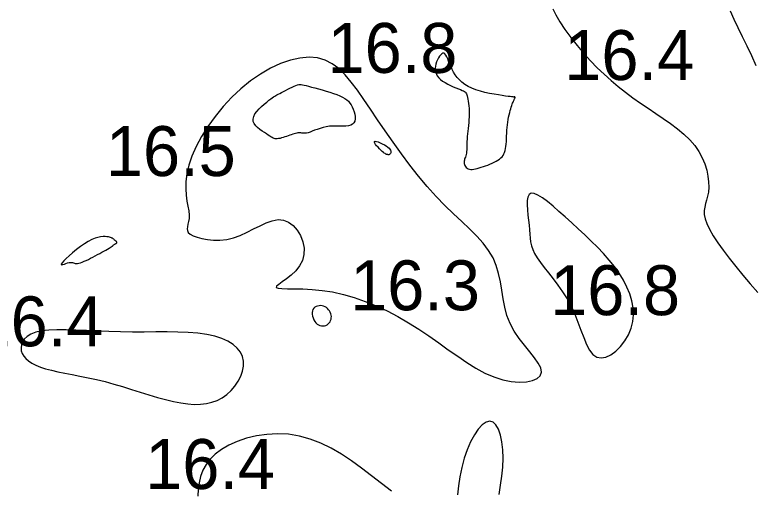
# Model space of a CAD drawing. Extents: x 3040093 to 3056816, y 408076 to 509144.
# Drawn here: x 3045791.8 to 3045865.8, y 434699 to 434746.6 of the extents above; entities that cross this region are included whole.
import ezdxf

# ---------------------------------------------------------------- set-up
doc = ezdxf.new("R2010")
doc.units = 0
doc.layers.add('V-CHAN-CONT-EL17', color=7, linetype='Continuous')
doc.layers.add('V-TOPO-SOUN-0610', color=7, linetype='Continuous')

msp = doc.modelspace()

# ---------------------------------------------------------------- linework, layer by layer
at = {"layer": 'V-CHAN-CONT-EL17'}
for points in [[(3045845.766, 434747.197), (3045846.056, 434746.582), (3045846.465, 434745.88), (3045846.971, 434745.116), (3045847.552, 434744.319), (3045848.185, 434743.516), (3045848.848, 434742.732), (3045849.522, 434741.991), (3045850.205, 434741.293), (3045850.897, 434740.634), (3045851.599, 434740.009), (3045852.313, 434739.413), (3045853.038, 434738.843), (3045853.777, 434738.293), (3045854.529, 434737.759), (3045855.294, 434737.238), (3045856.061, 434736.722), (3045856.816, 434736.209), (3045857.547, 434735.693), (3045858.242, 434735.169), (3045858.886, 434734.631), (3045859.467, 434734.076), (3045859.972, 434733.498), (3045860.392, 434732.894), (3045860.728, 434732.274), (3045860.987, 434731.649), (3045861.176, 434731.03), (3045861.299, 434730.428), (3045861.363, 434729.854), (3045861.374, 434729.32), (3045861.338, 434728.838), (3045861.263, 434728.412), (3045861.166, 434728.032), (3045861.066, 434727.677), (3045860.981, 434727.331), (3045860.93, 434726.975), (3045860.933, 434726.592), (3045861.009, 434726.163), (3045861.175, 434725.671), (3045861.447, 434725.102), (3045861.818, 434724.46), (3045862.278, 434723.757), (3045862.816, 434723.001), (3045863.421, 434722.203), (3045864.081, 434721.371), (3045864.788, 434720.516), (3045865.529, 434719.647), (3045866.292, 434718.772)], [(3045866.122, 434741.483), (3045865.687, 434742.498), (3045865.234, 434743.469), (3045864.777, 434744.399), (3045864.334, 434745.289), (3045863.92, 434746.141), (3045863.55, 434746.954)], [(3045840.365, 434698.532), (3045840.511, 434699.448), (3045840.644, 434700.368), (3045840.737, 434701.28), (3045840.768, 434702.17), (3045840.737, 434703.016), (3045840.646, 434703.795), (3045840.5, 434704.485), (3045840.303, 434705.062), (3045840.057, 434705.504), (3045839.767, 434705.786), (3045839.437, 434705.887), (3045839.072, 434705.79), (3045838.684, 434705.511), (3045838.286, 434705.071), (3045837.892, 434704.493), (3045837.516, 434703.799), (3045837.171, 434703.012), (3045836.87, 434702.153), (3045836.627, 434701.246), (3045836.449, 434700.313), (3045836.317, 434699.385), (3045836.206, 434698.495)], [(3045829.589, 434698.855), (3045828.599, 434699.634), (3045827.603, 434700.411), (3045826.601, 434701.167), (3045825.591, 434701.887), (3045824.572, 434702.554), (3045823.542, 434703.153), (3045822.499, 434703.669), (3045821.441, 434704.084), (3045820.365, 434704.384), (3045819.275, 434704.557), (3045818.182, 434704.611), (3045817.106, 434704.555), (3045816.062, 434704.403), (3045815.069, 434704.164), (3045814.142, 434703.851), (3045813.301, 434703.475), (3045812.561, 434703.048), (3045811.936, 434702.579), (3045811.422, 434702.071), (3045811.01, 434701.529), (3045810.693, 434700.952), (3045810.461, 434700.345), (3045810.308, 434699.71), (3045810.224, 434699.048), (3045810.202, 434698.363)]]:
    msp.add_lwpolyline(points, dxfattribs=at)
for points in [[(3045814.441, 434724.497), (3045815.114, 434724.804), (3045815.774, 434725.138), (3045816.419, 434725.466), (3045817.045, 434725.753), (3045817.649, 434725.965), (3045818.227, 434726.07), (3045818.775, 434726.033), (3045819.288, 434725.831), (3045819.753, 434725.484), (3045820.155, 434725.019), (3045820.477, 434724.467), (3045820.706, 434723.858), (3045820.825, 434723.221), (3045820.82, 434722.585), (3045820.676, 434721.98), (3045820.386, 434721.43), (3045819.99, 434720.941), (3045819.534, 434720.512), (3045819.067, 434720.142), (3045818.636, 434719.833), (3045818.29, 434719.583), (3045818.075, 434719.393), (3045818.041, 434719.262), (3045818.222, 434719.188), (3045818.605, 434719.155), (3045819.165, 434719.145), (3045819.874, 434719.141), (3045820.708, 434719.125), (3045821.64, 434719.079), (3045822.644, 434718.985), (3045823.696, 434718.825), (3045824.771, 434718.585), (3045825.86, 434718.268), (3045826.957, 434717.88), (3045828.056, 434717.428), (3045829.149, 434716.917), (3045830.231, 434716.354), (3045831.295, 434715.746), (3045832.334, 434715.099), (3045833.344, 434714.42), (3045834.327, 434713.728), (3045835.286, 434713.04), (3045836.224, 434712.374), (3045837.146, 434711.75), (3045838.054, 434711.185), (3045838.953, 434710.698), (3045839.846, 434710.308), (3045840.731, 434710.029), (3045841.587, 434709.859), (3045842.387, 434709.792), (3045843.106, 434709.822), (3045843.715, 434709.942), (3045844.19, 434710.147), (3045844.502, 434710.43), (3045844.627, 434710.786), (3045844.547, 434711.209), (3045844.295, 434711.694), (3045843.911, 434712.237), (3045843.437, 434712.833), (3045842.914, 434713.479), (3045842.385, 434714.171), (3045841.891, 434714.904), (3045841.474, 434715.675), (3045841.163, 434716.477), (3045840.94, 434717.303), (3045840.775, 434718.144), (3045840.638, 434718.99), (3045840.498, 434719.833), (3045840.327, 434720.663), (3045840.092, 434721.471), (3045839.766, 434722.249), (3045839.324, 434722.99), (3045838.774, 434723.707), (3045838.132, 434724.416), (3045837.412, 434725.133), (3045836.63, 434725.873), (3045835.8, 434726.652), (3045834.938, 434727.488), (3045834.059, 434728.394), (3045833.177, 434729.383), (3045832.299, 434730.439), (3045831.431, 434731.544), (3045830.581, 434732.678), (3045829.756, 434733.823), (3045828.96, 434734.958), (3045828.201, 434736.065), (3045827.486, 434737.125), (3045826.817, 434738.118), (3045826.182, 434739.034), (3045825.565, 434739.861), (3045824.948, 434740.587), (3045824.318, 434741.203), (3045823.656, 434741.698), (3045822.947, 434742.059), (3045822.176, 434742.277), (3045821.33, 434742.344), (3045820.42, 434742.265), (3045819.463, 434742.048), (3045818.473, 434741.702), (3045817.466, 434741.235), (3045816.457, 434740.656), (3045815.463, 434739.973), (3045814.499, 434739.195), (3045813.579, 434738.331), (3045812.715, 434737.4), (3045811.917, 434736.422), (3045811.195, 434735.417), (3045810.559, 434734.403), (3045810.019, 434733.401), (3045809.586, 434732.432), (3045809.27, 434731.514), (3045809.075, 434730.663), (3045808.984, 434729.882), (3045808.974, 434729.169), (3045809.02, 434728.52), (3045809.101, 434727.934), (3045809.192, 434727.409), (3045809.271, 434726.943), (3045809.314, 434726.533), (3045809.305, 434726.177), (3045809.259, 434725.869), (3045809.197, 434725.601), (3045809.142, 434725.366), (3045809.115, 434725.159), (3045809.137, 434724.97), (3045809.232, 434724.795), (3045809.42, 434724.625), (3045809.716, 434724.457), (3045810.113, 434724.299), (3045810.596, 434724.165), (3045811.148, 434724.064), (3045811.756, 434724.011), (3045812.404, 434724.016), (3045813.077, 434724.093), (3045813.761, 434724.251)], [(3045837.525, 434731.099), (3045837.674, 434731.097), (3045837.835, 434731.114), (3045838.007, 434731.146), (3045838.191, 434731.191), (3045838.385, 434731.248), (3045838.587, 434731.313), (3045838.798, 434731.385), (3045839.015, 434731.462), (3045839.236, 434731.543), (3045839.456, 434731.628), (3045839.672, 434731.719), (3045839.88, 434731.814), (3045840.076, 434731.915), (3045840.257, 434732.02), (3045840.419, 434732.131), (3045840.559, 434732.248), (3045840.678, 434732.373), (3045840.779, 434732.507), (3045840.861, 434732.654), (3045840.929, 434732.814), (3045840.983, 434732.991), (3045841.025, 434733.186), (3045841.058, 434733.402), (3045841.082, 434733.639), (3045841.101, 434733.895), (3045841.116, 434734.166), (3045841.129, 434734.446), (3045841.142, 434734.732), (3045841.158, 434735.021), (3045841.178, 434735.306), (3045841.205, 434735.585), (3045841.24, 434735.854), (3045841.281, 434736.112), (3045841.328, 434736.356), (3045841.38, 434736.587), (3045841.433, 434736.803), (3045841.488, 434737.003), (3045841.542, 434737.187), (3045841.595, 434737.352), (3045841.644, 434737.5), (3045841.69, 434737.63), (3045841.732, 434737.745), (3045841.771, 434737.845), (3045841.806, 434737.931), (3045841.839, 434738.006), (3045841.868, 434738.07), (3045841.894, 434738.125), (3045841.916, 434738.172), (3045841.935, 434738.212), (3045841.951, 434738.246), (3045841.964, 434738.274), (3045841.973, 434738.296), (3045841.978, 434738.314), (3045841.98, 434738.329), (3045841.979, 434738.34), (3045841.974, 434738.348), (3045841.966, 434738.354), (3045841.955, 434738.358), (3045841.942, 434738.361), (3045841.927, 434738.362), (3045841.911, 434738.362), (3045841.895, 434738.361), (3045841.878, 434738.36), (3045841.86, 434738.359), (3045841.834, 434738.36), (3045841.791, 434738.363), (3045841.721, 434738.369), (3045841.617, 434738.381), (3045841.469, 434738.399), (3045841.269, 434738.425), (3045841.008, 434738.46), (3045840.68, 434738.505), (3045840.297, 434738.562), (3045839.872, 434738.633), (3045839.421, 434738.718), (3045838.957, 434738.82), (3045838.496, 434738.939), (3045838.051, 434739.078), (3045837.637, 434739.238), (3045837.266, 434739.42), (3045836.936, 434739.622), (3045836.645, 434739.842), (3045836.39, 434740.078), (3045836.167, 434740.327), (3045835.972, 434740.587), (3045835.803, 434740.857), (3045835.656, 434741.133), (3045835.528, 434741.412), (3045835.415, 434741.688), (3045835.313, 434741.95), (3045835.22, 434742.19), (3045835.131, 434742.399), (3045835.042, 434742.569), (3045834.951, 434742.691), (3045834.853, 434742.756), (3045834.747, 434742.758), (3045834.634, 434742.703), (3045834.519, 434742.6), (3045834.406, 434742.457), (3045834.298, 434742.283), (3045834.2, 434742.087), (3045834.116, 434741.877), (3045834.049, 434741.663), (3045834.003, 434741.451), (3045833.981, 434741.243), (3045833.986, 434741.041), (3045834.019, 434740.844), (3045834.085, 434740.652), (3045834.184, 434740.467), (3045834.321, 434740.289), (3045834.497, 434740.118), (3045834.713, 434739.954), (3045834.961, 434739.8), (3045835.229, 434739.655), (3045835.507, 434739.52), (3045835.785, 434739.396), (3045836.051, 434739.284), (3045836.296, 434739.185), (3045836.508, 434739.099), (3045836.679, 434739.027), (3045836.812, 434738.964), (3045836.914, 434738.904), (3045836.991, 434738.842), (3045837.048, 434738.772), (3045837.091, 434738.69), (3045837.126, 434738.59), (3045837.159, 434738.465), (3045837.195, 434738.313), (3045837.233, 434738.134), (3045837.27, 434737.931), (3045837.305, 434737.708), (3045837.335, 434737.466), (3045837.359, 434737.21), (3045837.374, 434736.941), (3045837.378, 434736.662), (3045837.37, 434736.377), (3045837.352, 434736.087), (3045837.326, 434735.795), (3045837.295, 434735.504), (3045837.262, 434735.215), (3045837.23, 434734.931), (3045837.2, 434734.655), (3045837.177, 434734.388), (3045837.162, 434734.133), (3045837.153, 434733.891), (3045837.147, 434733.661), (3045837.144, 434733.445), (3045837.14, 434733.243), (3045837.133, 434733.055), (3045837.12, 434732.883), (3045837.1, 434732.725), (3045837.071, 434732.583), (3045837.035, 434732.454), (3045836.995, 434732.336), (3045836.956, 434732.226), (3045836.92, 434732.122), (3045836.89, 434732.021), (3045836.871, 434731.92), (3045836.865, 434731.817), (3045836.875, 434731.71), (3045836.901, 434731.603), (3045836.944, 434731.497), (3045837.002, 434731.397), (3045837.077, 434731.306), (3045837.166, 434731.228), (3045837.271, 434731.165), (3045837.391, 434731.121)], [(3045816.856, 434734.799), (3045816.629, 434734.947), (3045816.399, 434735.11), (3045816.18, 434735.288), (3045815.987, 434735.481), (3045815.836, 434735.689), (3045815.743, 434735.912), (3045815.721, 434736.149), (3045815.782, 434736.4), (3045815.914, 434736.659), (3045816.102, 434736.919), (3045816.329, 434737.175), (3045816.579, 434737.421), (3045816.836, 434737.649), (3045817.085, 434737.855), (3045817.308, 434738.03), (3045817.493, 434738.172), (3045817.647, 434738.285), (3045817.777, 434738.375), (3045817.893, 434738.449), (3045818.003, 434738.514), (3045818.117, 434738.576), (3045818.243, 434738.642), (3045818.391, 434738.718), (3045818.566, 434738.809), (3045818.764, 434738.912), (3045818.977, 434739.023), (3045819.199, 434739.136), (3045819.42, 434739.247), (3045819.635, 434739.35), (3045819.835, 434739.441), (3045820.013, 434739.515), (3045820.164, 434739.569), (3045820.297, 434739.601), (3045820.421, 434739.614), (3045820.546, 434739.609), (3045820.685, 434739.587), (3045820.846, 434739.549), (3045821.041, 434739.497), (3045821.281, 434739.432), (3045821.571, 434739.356), (3045821.904, 434739.268), (3045822.268, 434739.172), (3045822.65, 434739.068), (3045823.038, 434738.958), (3045823.422, 434738.843), (3045823.787, 434738.725), (3045824.123, 434738.604), (3045824.42, 434738.481), (3045824.68, 434738.356), (3045824.905, 434738.223), (3045825.1, 434738.081), (3045825.269, 434737.927), (3045825.415, 434737.758), (3045825.543, 434737.571), (3045825.656, 434737.363), (3045825.756, 434737.133), (3045825.84, 434736.889), (3045825.902, 434736.639), (3045825.937, 434736.393), (3045825.939, 434736.16), (3045825.903, 434735.948), (3045825.822, 434735.767), (3045825.693, 434735.627), (3045825.511, 434735.532), (3045825.282, 434735.476), (3045825.015, 434735.45), (3045824.718, 434735.444), (3045824.398, 434735.449), (3045824.064, 434735.453), (3045823.723, 434735.448), (3045823.385, 434735.424), (3045823.056, 434735.374), (3045822.74, 434735.302), (3045822.438, 434735.214), (3045822.154, 434735.119), (3045821.889, 434735.021), (3045821.646, 434734.928), (3045821.428, 434734.847), (3045821.236, 434734.785), (3045821.072, 434734.746), (3045820.932, 434734.728), (3045820.812, 434734.726), (3045820.705, 434734.734), (3045820.608, 434734.748), (3045820.515, 434734.764), (3045820.422, 434734.775), (3045820.323, 434734.778), (3045820.214, 434734.769), (3045820.096, 434734.748), (3045819.969, 434734.717), (3045819.834, 434734.678), (3045819.692, 434734.631), (3045819.544, 434734.58), (3045819.39, 434734.525), (3045819.232, 434734.468), (3045819.07, 434734.41), (3045818.906, 434734.355), (3045818.744, 434734.303), (3045818.585, 434734.256), (3045818.431, 434734.217), (3045818.286, 434734.187), (3045818.151, 434734.169), (3045818.029, 434734.163), (3045817.92, 434734.173), (3045817.82, 434734.198), (3045817.724, 434734.237), (3045817.623, 434734.293), (3045817.513, 434734.363), (3045817.387, 434734.449), (3045817.239, 434734.55), (3045817.063, 434734.667)], [(3045828.53, 434733.032), (3045828.385, 434733.172), (3045828.24, 434733.322), (3045828.105, 434733.472), (3045827.992, 434733.613), (3045827.911, 434733.737), (3045827.874, 434733.835), (3045827.891, 434733.897), (3045827.969, 434733.918), (3045828.1, 434733.901), (3045828.269, 434733.852), (3045828.464, 434733.777), (3045828.67, 434733.683), (3045828.876, 434733.575), (3045829.066, 434733.459), (3045829.228, 434733.342), (3045829.351, 434733.229), (3045829.437, 434733.122), (3045829.492, 434733.022), (3045829.52, 434732.929), (3045829.526, 434732.846), (3045829.516, 434732.772), (3045829.493, 434732.71), (3045829.464, 434732.661), (3045829.432, 434732.624), (3045829.398, 434732.598), (3045829.363, 434732.583), (3045829.327, 434732.575), (3045829.29, 434732.574), (3045829.253, 434732.577), (3045829.217, 434732.583), (3045829.18, 434732.59), (3045829.143, 434732.596), (3045829.105, 434732.606), (3045829.061, 434732.621), (3045829.009, 434732.646), (3045828.946, 434732.683), (3045828.869, 434732.738), (3045828.776, 434732.812), (3045828.663, 434732.909)], [(3045847.96, 434716.59), (3045848.278, 434715.783), (3045848.57, 434714.991), (3045848.851, 434714.244), (3045849.135, 434713.572), (3045849.438, 434713.004), (3045849.774, 434712.57), (3045850.157, 434712.3), (3045850.598, 434712.215), (3045851.079, 434712.302), (3045851.58, 434712.537), (3045852.078, 434712.9), (3045852.553, 434713.368), (3045852.981, 434713.919), (3045853.343, 434714.53), (3045853.615, 434715.18), (3045853.782, 434715.85), (3045853.844, 434716.533), (3045853.809, 434717.224), (3045853.683, 434717.922), (3045853.474, 434718.621), (3045853.186, 434719.317), (3045852.828, 434720.009), (3045852.406, 434720.691), (3045851.926, 434721.36), (3045851.397, 434722.017), (3045850.827, 434722.663), (3045850.224, 434723.298), (3045849.596, 434723.923), (3045848.951, 434724.539), (3045848.298, 434725.147), (3045847.644, 434725.747), (3045846.999, 434726.336), (3045846.372, 434726.901), (3045845.774, 434727.421), (3045845.215, 434727.879), (3045844.707, 434728.257), (3045844.26, 434728.534), (3045843.884, 434728.694), (3045843.591, 434728.717), (3045843.386, 434728.592), (3045843.259, 434728.338), (3045843.198, 434727.979), (3045843.187, 434727.541), (3045843.213, 434727.049), (3045843.263, 434726.529), (3045843.32, 434726.005), (3045843.373, 434725.503), (3045843.411, 434725.042), (3045843.443, 434724.618), (3045843.48, 434724.22), (3045843.535, 434723.837), (3045843.62, 434723.458), (3045843.748, 434723.073), (3045843.931, 434722.671), (3045844.182, 434722.242), (3045844.508, 434721.776), (3045844.897, 434721.271), (3045845.331, 434720.727), (3045845.795, 434720.142), (3045846.271, 434719.516), (3045846.741, 434718.848), (3045847.19, 434718.137), (3045847.6, 434717.383)], [(3045798.275, 434721.703), (3045798.435, 434721.749), (3045798.613, 434721.814), (3045798.805, 434721.894), (3045799.01, 434721.987), (3045799.224, 434722.091), (3045799.446, 434722.203), (3045799.674, 434722.32), (3045799.904, 434722.44), (3045800.133, 434722.561), (3045800.358, 434722.682), (3045800.574, 434722.799), (3045800.779, 434722.913), (3045800.969, 434723.02), (3045801.14, 434723.119), (3045801.288, 434723.208), (3045801.412, 434723.286), (3045801.513, 434723.354), (3045801.595, 434723.412), (3045801.661, 434723.462), (3045801.716, 434723.505), (3045801.762, 434723.542), (3045801.804, 434723.573), (3045801.844, 434723.601), (3045801.886, 434723.627), (3045801.927, 434723.65), (3045801.967, 434723.672), (3045802.003, 434723.694), (3045802.033, 434723.717), (3045802.055, 434723.741), (3045802.066, 434723.768), (3045802.066, 434723.797), (3045802.051, 434723.83), (3045802.024, 434723.866), (3045801.988, 434723.904), (3045801.945, 434723.944), (3045801.898, 434723.984), (3045801.849, 434724.025), (3045801.8, 434724.064), (3045801.755, 434724.102), (3045801.714, 434724.137), (3045801.675, 434724.17), (3045801.633, 434724.2), (3045801.583, 434724.229), (3045801.522, 434724.257), (3045801.445, 434724.282), (3045801.348, 434724.307), (3045801.225, 434724.331), (3045801.075, 434724.353), (3045800.896, 434724.366), (3045800.687, 434724.365), (3045800.449, 434724.342), (3045800.182, 434724.29), (3045799.885, 434724.201), (3045799.559, 434724.069), (3045799.203, 434723.886), (3045798.82, 434723.649), (3045798.422, 434723.371), (3045798.025, 434723.067), (3045797.644, 434722.755), (3045797.294, 434722.45), (3045796.99, 434722.168), (3045796.748, 434721.926), (3045796.583, 434721.74), (3045796.504, 434721.621), (3045796.503, 434721.562), (3045796.564, 434721.551), (3045796.674, 434721.574), (3045796.816, 434721.62), (3045796.977, 434721.677), (3045797.142, 434721.731), (3045797.296, 434721.771), (3045797.428, 434721.788), (3045797.54, 434721.784), (3045797.639, 434721.765), (3045797.729, 434721.738), (3045797.818, 434721.71), (3045797.912, 434721.686), (3045798.015, 434721.673), (3045798.135, 434721.677)], [(3045822.28, 434715.513), (3045822.425, 434715.453), (3045822.573, 434715.421), (3045822.722, 434715.416), (3045822.867, 434715.435), (3045823.006, 434715.477), (3045823.135, 434715.539), (3045823.251, 434715.62), (3045823.35, 434715.717), (3045823.431, 434715.828), (3045823.494, 434715.95), (3045823.538, 434716.082), (3045823.563, 434716.219), (3045823.569, 434716.361), (3045823.554, 434716.504), (3045823.519, 434716.646), (3045823.462, 434716.784), (3045823.386, 434716.917), (3045823.293, 434717.04), (3045823.185, 434717.152), (3045823.064, 434717.25), (3045822.931, 434717.332), (3045822.789, 434717.394), (3045822.641, 434717.435), (3045822.487, 434717.452), (3045822.334, 434717.445), (3045822.184, 434717.414), (3045822.044, 434717.361), (3045821.917, 434717.285), (3045821.809, 434717.187), (3045821.724, 434717.066), (3045821.667, 434716.925), (3045821.641, 434716.763), (3045821.645, 434716.587), (3045821.676, 434716.403), (3045821.732, 434716.218), (3045821.809, 434716.039), (3045821.905, 434715.873), (3045822.017, 434715.725), (3045822.144, 434715.603)], [(3045801.767, 434709.597), (3045802.653, 434709.336), (3045803.541, 434709.062), (3045804.423, 434708.786), (3045805.29, 434708.516), (3045806.137, 434708.263), (3045806.954, 434708.036), (3045807.736, 434707.845), (3045808.475, 434707.699), (3045809.174, 434707.601), (3045809.832, 434707.555), (3045810.454, 434707.565), (3045811.041, 434707.634), (3045811.595, 434707.765), (3045812.119, 434707.961), (3045812.615, 434708.226), (3045813.082, 434708.561), (3045813.513, 434708.955), (3045813.898, 434709.397), (3045814.226, 434709.874), (3045814.488, 434710.374), (3045814.672, 434710.884), (3045814.77, 434711.392), (3045814.77, 434711.887), (3045814.665, 434712.356), (3045814.454, 434712.795), (3045814.14, 434713.199), (3045813.724, 434713.566), (3045813.209, 434713.891), (3045812.597, 434714.17), (3045811.889, 434714.4), (3045811.087, 434714.576), (3045810.196, 434714.698), (3045809.226, 434714.772), (3045808.189, 434714.81), (3045807.099, 434714.823), (3045805.968, 434714.819), (3045804.808, 434714.81), (3045803.633, 434714.806), (3045802.454, 434714.818), (3045801.285, 434714.852), (3045800.14, 434714.901), (3045799.031, 434714.955), (3045797.974, 434715.002), (3045796.983, 434715.033), (3045796.07, 434715.037), (3045795.25, 434715.002), (3045794.537, 434714.919), (3045793.942, 434714.781), (3045793.459, 434714.592), (3045793.082, 434714.363), (3045792.802, 434714.103), (3045792.612, 434713.82), (3045792.504, 434713.525), (3045792.47, 434713.226), (3045792.502, 434712.933), (3045792.595, 434712.653), (3045792.747, 434712.388), (3045792.958, 434712.139), (3045793.23, 434711.905), (3045793.564, 434711.687), (3045793.959, 434711.484), (3045794.417, 434711.297), (3045794.938, 434711.127), (3045795.521, 434710.972), (3045796.162, 434710.827), (3045796.855, 434710.686), (3045797.594, 434710.544), (3045798.373, 434710.394), (3045799.185, 434710.23), (3045800.026, 434710.046), (3045800.888, 434709.836)]]:
    msp.add_lwpolyline(points, close=True, dxfattribs=at)

# ---------------------------------------------------------------- texts
at = {"layer": 'V-TOPO-SOUN-0610'}
for s, p in [('16.8 ', (3045823.183, 434740.78)), ('16.4 ', (3045846.903, 434740.06)), ('16.5 ', (3045800.973, 434730.44)), ('16.3 ', (3045825.443, 434716.99)), ('16.8 ', (3045845.493, 434716.5)), ('16.4 ', (3045787.713, 434713.38)), ('16.4 ', (3045804.913, 434699.08))]:
    msp.add_text(s, height=5, dxfattribs=at).set_placement(p)

doc.saveas('drawing.dxf')
